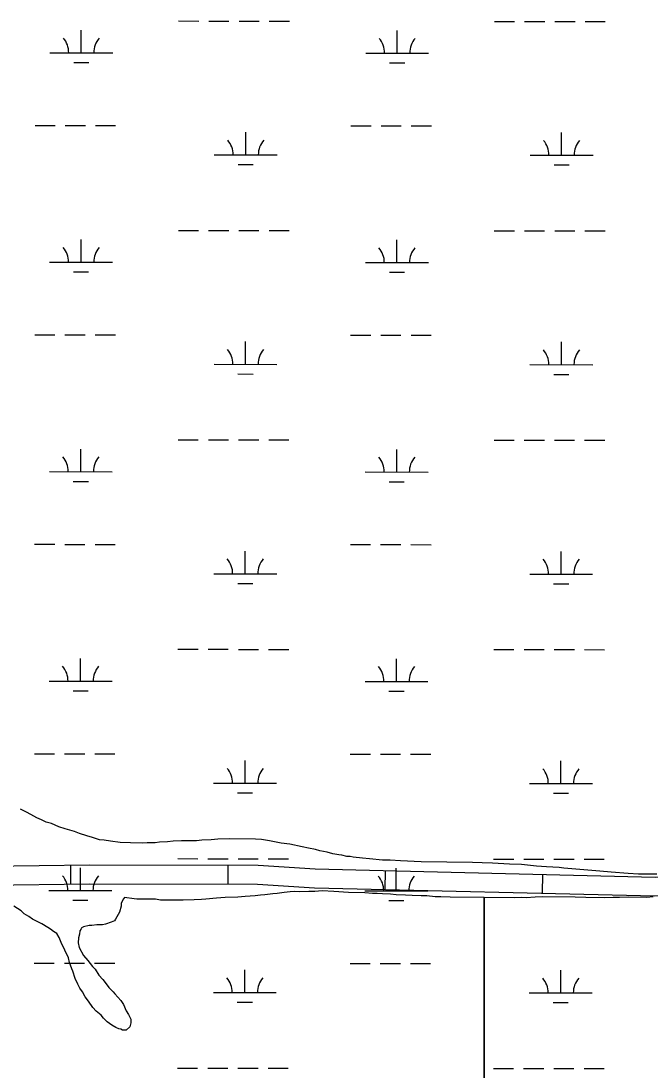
# Model space of a CAD drawing. Extents: x 3148686 to 3186545, y 916144 to 941516.
# Drawn here: x 3173949 to 3174949, y 934915 to 936581 of the extents above; entities that cross this region are included whole.
import ezdxf

# ---------------------------------------------------------------- set-up
doc = ezdxf.new("R2010")
doc.units = 0
for name, color, linetype in [('V-ROAD-CNTR', 7, 'Continuous'), ('V-SITE-VEGE', 7, 'Continuous'), ('V-WETL-SWMP', 7, 'Continuous')]:
    doc.layers.add(name, color=color, linetype=linetype)

msp = doc.modelspace()

# ---------------------------------------------------------------- linework, layer by layer
at = {"layer": 'V-ROAD-CNTR'}
for p, q in [((3174027.6, 935240.1), (3174028, 935210.1)), ((3174277.9, 935239.8), (3174277.8, 935209.8)), ((3174528, 935231.4), (3174527.3, 935201.4)), ((3174777.9, 935225.4), (3174777.2, 935195.4))]:
    msp.add_line(p, q, dxfattribs=at)
for points in [[(3172096.3, 935281.1), (3172512.5, 935274.8), (3172732.2, 935277), (3172782.5, 935270.5), (3172906.7, 935268), (3173098, 935260.3), (3173297.2, 935255.9), (3173357, 935262.3), (3173374.5, 935262.7), (3173420, 935254.3), (3173495, 935252.1), (3173670.3, 935247.1), (3173897.3, 935238.4), (3174057.9, 935240.5), (3174325.9, 935239.7), (3174416.8, 935234.1), (3174956.9, 935221.1), (3175197.3, 935222), (3175585, 935216.7), (3175923, 935212.1)], [(3172095.5, 935251.1), (3172512.5, 935244.8), (3172730.5, 935246.9), (3172780.3, 935240.6), (3172905.7, 935238), (3173097, 935230.3), (3173298.4, 935225.8), (3173358.9, 935232.4), (3173372.1, 935232.6), (3173416.9, 935224.4), (3173494.1, 935222.2), (3173669.3, 935217.1), (3173896.9, 935208.4), (3174058.1, 935210.5), (3174325, 935209.7), (3174415.5, 935204.1), (3174956.6, 935191.1), (3175197.1, 935192), (3175584.6, 935186.7), (3175933.2, 935181.9), (3176382.4, 935178.7)]]:
    msp.add_lwpolyline(points, dxfattribs=at)
at = {"layer": 'V-SITE-VEGE'}
for p, q in [((3174111.9, 935186.3), (3174108.3, 935179.4)), ((3174113.6, 935188.6), (3174111.9, 935186.3)), ((3174129.2, 935186.7), (3174113.6, 935188.6)), ((3174133.3, 935186.1), (3174129.2, 935186.7)), ((3174259.9, 935187.7), (3174243.1, 935186.1)), ((3174273.8, 935188.7), (3174259.9, 935187.7)), ((3174293.5, 935189), (3174273.8, 935188.7)), ((3174305.6, 935190.1), (3174293.5, 935189)), ((3174321.3, 935191.1), (3174305.6, 935190.1)), ((3174329.9, 935192.1), (3174321.3, 935191.1)), ((3174336.9, 935192.6), (3174329.9, 935192.1)), ((3174349.6, 935194.2), (3174336.9, 935192.6)), ((3174356, 935194.7), (3174349.6, 935194.2)), ((3174367.6, 935196.4), (3174356, 935194.7)), ((3174376.8, 935197.4), (3174367.6, 935196.4)), ((3174383.2, 935197.9), (3174376.8, 935197.4)), ((3174392.5, 935197.8), (3174383.2, 935197.9)), ((3174406.4, 935198.3), (3174392.5, 935197.8)), ((3174416.2, 935198.2), (3174406.4, 935198.3)), ((3174427.8, 935199.2), (3174416.2, 935198.2)), ((3174446.2, 935197.9), (3174427.8, 935199.2)), ((3174469.4, 935196.5), (3174446.2, 935197.9)), ((3174495.4, 935196.2), (3174469.4, 935196.5)), ((3174507.5, 935194.9), (3174495.4, 935196.2)), ((3174515, 935194.8), (3174507.5, 935194.9)), ((3174523.7, 935194.2), (3174515, 935194.8)), ((3174536.4, 935194), (3174523.7, 935194.2)), ((3174545.1, 935192.8), (3174536.4, 935194)), ((3174560.1, 935192.1), (3174545.1, 935192.8)), ((3174570.5, 935192), (3174560.1, 935192.1)), ((3174585, 935191.2), (3174570.5, 935192)), ((3174594.2, 935191.1), (3174585, 935191.2)), ((3174607.5, 935189.8), (3174594.2, 935191.1)), ((3174616.2, 935189.7), (3174607.5, 935189.8)), ((3174631.2, 935189), (3174616.2, 935189.7)), ((3174685.2, 935188.4), (3174631.2, 935189)), ((3174733, 935188), (3174685.2, 935188.4)), ((3174685.2, 935188.4), (3174685.2, 933770.2)), ((3174685.2, 933770.2), (3174685.2, 935188.4)), ((3174744, 935188.4), (3174733, 935188)), ((3174752.1, 935188.3), (3174744, 935188.4)), ((3174766, 935189.3), (3174752.1, 935188.3)), ((3174777.5, 935189.8), (3174766, 935189.3)), ((3174829.6, 935189.3), (3174777.5, 935189.8)), ((3174846.9, 935188.5), (3174829.6, 935189.3)), ((3174876.4, 935188.2), (3174846.9, 935188.5)), ((3174890.3, 935188.6), (3174876.4, 935188.2)), ((3174900.1, 935188.5), (3174890.3, 935188.6)), ((3174914.6, 935189), (3174900.1, 935188.5)), ((3174943.5, 935188.7), (3174914.6, 935189)), ((3174953.9, 935189.7), (3174943.5, 935188.7)), ((3173949.2, 935167.2), (3173937.7, 935174.8)), ((3174108.3, 935174.8), (3174105.9, 935165.5)), ((3174108.3, 935179.4), (3174108.3, 935174.8)), ((3174162.8, 935185.8), (3174133.3, 935186.1)), ((3174170.8, 935184.5), (3174162.8, 935185.8)), ((3174206.7, 935184.2), (3174170.8, 935184.5)), ((3174224.6, 935185.1), (3174206.7, 935184.2)), ((3174236.2, 935185.6), (3174224.6, 935185.1)), ((3174243.1, 935186.1), (3174236.2, 935185.6)), ((3173954.3, 935162.5), (3173949.2, 935167.2)), ((3173961.8, 935158.4), (3173954.3, 935162.5)), ((3173967.5, 935154.2), (3173961.8, 935158.4)), ((3173975, 935150.7), (3173967.5, 935154.2)), ((3174099.4, 935154), (3174097.6, 935151.7)), ((3174103.5, 935161.5), (3174099.4, 935154)), ((3174105.9, 935165.5), (3174103.5, 935161.5)), ((3173982.5, 935146.6), (3173975, 935150.7)), ((3173991.7, 935140.7), (3173982.5, 935146.6)), ((3173996.3, 935138.3), (3173991.7, 935140.7)), ((3174000.9, 935134.8), (3173996.3, 935138.3)), ((3174044.3, 935137.8), (3174042.5, 935135.5)), ((3174044.9, 935140.1), (3174044.3, 935137.8)), ((3174048.4, 935141.8), (3174044.9, 935140.1)), ((3174057.6, 935144.1), (3174048.4, 935141.8)), ((3174061.7, 935144), (3174057.6, 935144.1)), ((3174069.8, 935145.1), (3174061.7, 935144)), ((3174078.5, 935145), (3174069.8, 935145.1)), ((3174083.7, 935146.1), (3174078.5, 935145)), ((3174092.4, 935149.5), (3174083.7, 935146.1)), ((3174097.6, 935151.7), (3174092.4, 935149.5)), ((3174006, 935131.3), (3174000.9, 935134.8)), ((3174010, 935124.9), (3174006, 935131.3)), ((3174012.8, 935117.3), (3174010, 935124.9)), ((3174040.7, 935124.6), (3174040, 935116.5)), ((3174041.9, 935130.3), (3174040.7, 935124.6)), ((3174042.5, 935135.5), (3174041.9, 935130.3)), ((3174024.7, 935092.9), (3174012.8, 935117.3)), ((3174040, 935116.5), (3174041.7, 935108.9)), ((3174041.7, 935108.9), (3174048.5, 935096.7)), ((3174026.4, 935085.4), (3174024.7, 935092.9)), ((3174048.5, 935096.7), (3174055.3, 935088.6)), ((3174055.3, 935088.6), (3174062.8, 935079.2)), ((3174029.8, 935075.5), (3174026.4, 935085.4)), ((3174031.4, 935071.5), (3174029.8, 935075.5)), ((3174035.4, 935059.9), (3174031.4, 935071.5)), ((3174062.8, 935079.2), (3174067.3, 935074.6)), ((3174067.3, 935074.6), (3174073, 935065.3)), ((3174039.3, 935051.1), (3174035.4, 935059.9)), ((3174073, 935065.3), (3174079.3, 935058.2)), ((3174079.3, 935058.2), (3174086.2, 935049.5)), ((3174042.7, 935044.7), (3174039.3, 935051.1)), ((3174046.7, 935038.9), (3174042.7, 935044.7)), ((3174051.3, 935030.8), (3174046.7, 935038.9)), ((3174086.2, 935049.5), (3174089, 935045.4)), ((3174089, 935045.4), (3174095.9, 935039)), ((3174095.9, 935039), (3174098.2, 935035.5)), ((3174056.4, 935023.8), (3174051.3, 935030.8)), ((3174063.2, 935013.9), (3174056.4, 935023.8)), ((3174098.2, 935035.5), (3174107.9, 935025)), ((3174107.9, 935025), (3174111.9, 935018.6)), ((3174068.4, 935008), (3174063.2, 935013.9)), ((3174076.4, 935001.6), (3174068.4, 935008)), ((3174111.9, 935018.6), (3174116.4, 935008.7)), ((3174116.4, 935008.7), (3174119.8, 935002.9)), ((3174119.8, 935002.9), (3174123.8, 934995.3)), ((3174080.4, 934996.9), (3174076.4, 935001.6)), ((3174086.1, 934991.1), (3174080.4, 934996.9)), ((3174093.6, 934985.8), (3174086.1, 934991.1)), ((3174123.7, 934989.5), (3174121.9, 934983.2)), ((3174123.8, 934995.3), (3174123.7, 934989.5)), ((3174099.9, 934982.3), (3174093.6, 934985.8)), ((3174104.5, 934979.9), (3174099.9, 934982.3)), ((3174108, 934979.3), (3174104.5, 934979.9)), ((3174110.3, 934978.1), (3174108, 934979.3)), ((3174116.1, 934978.1), (3174110.3, 934978.1)), ((3174121.9, 934983.2), (3174116.1, 934978.1))]:
    msp.add_line(p, q, dxfattribs=at)
for points in [[(3174149.8, 935275.5), (3174141.7, 935275), (3174123.2, 935275.2), (3174107, 935276), (3174091.4, 935277.9), (3174081.6, 935279.7), (3174074.1, 935280.4), (3174062.6, 935284), (3174053.9, 935286.4), (3174042.4, 935290), (3174034.3, 935293.5), (3174019.3, 935297.7), (3174009.5, 935300.7), (3173997.4, 935306), (3173989.4, 935308.4), (3173981.9, 935312), (3173974.4, 935314.9), (3173964.6, 935320.3), (3173957.7, 935324.4), (3173948.5, 935329.1)], [(3174959.5, 935225.5), (3174930.6, 935225.8), (3174913.8, 935226.6), (3174886.7, 935228.6), (3174868.8, 935230.5), (3174811.5, 935235.1), (3174804.6, 935236.4), (3174784.4, 935237.2), (3174768.2, 935238.5), (3174744.5, 935241), (3174725.4, 935241.8), (3174698.3, 935243.3), (3174682.1, 935243.4), (3174666.5, 935244.2), (3174585, 935245), (3174552, 935247.1), (3174535.8, 935247.8), (3174523.7, 935248), (3174502.9, 935249.9), (3174491.9, 935251.2), (3174476.9, 935252.5), (3174472.3, 935253.7), (3174467.1, 935253.7), (3174459, 935255.6), (3174454.4, 935256.2), (3174444.6, 935258), (3174435.9, 935260.4), (3174423.8, 935262.9), (3174417.4, 935264.7), (3174405.9, 935267.1), (3174396.1, 935268.9), (3174376.5, 935273.2), (3174362.6, 935275.1), (3174344.1, 935278.7), (3174331.4, 935280.6), (3174321.6, 935281.3), (3174280, 935281.7), (3174262.1, 935281.3), (3174251.6, 935280.3), (3174236.6, 935279.8), (3174227.9, 935278.8), (3174212.9, 935278.4), (3174204.2, 935278.4), (3174190.9, 935278), (3174182.2, 935276.9), (3174169.5, 935276.5), (3174162.5, 935275.4), (3174149.8, 935275.5)]]:
    msp.add_lwpolyline(points, dxfattribs=at)
at = {"layer": 'V-WETL-SWMP'}
for p, q in [((3174199.6, 936581), (3174231.6, 936580.9)), ((3174247.6, 936580.9), (3174279.6, 936580.9)), ((3174295.6, 936580.9), (3174327.6, 936580.8)), ((3174343.6, 936580.8), (3174375.6, 936580.8)), ((3174701.5, 936580.4), (3174733.5, 936580.4)), ((3174749.5, 936580.4), (3174781.5, 936580.4)), ((3174797.5, 936580.3), (3174829.5, 936580.3)), ((3174845.5, 936580.3), (3174877.5, 936580.3)), ((3174045, 936530.4), (3174045, 936566.4)), ((3174546.9, 936529.9), (3174546.9, 936565.9)), ((3173995, 936530.4), (3174095, 936530.3)), ((3174496.9, 936529.9), (3174596.9, 936529.8)), ((3174033, 936515), (3174057, 936514.9)), ((3174534.9, 936514.4), (3174558.9, 936514.4)), ((3173971.5, 936415), (3174003.5, 936415)), ((3174019.5, 936415), (3174051.5, 936415)), ((3174067.5, 936414.9), (3174099.5, 936414.9)), ((3174306.3, 936368.3), (3174306.3, 936404.3)), ((3174473.4, 936414.5), (3174505.4, 936414.5)), ((3174521.4, 936414.5), (3174553.4, 936414.4)), ((3174569.4, 936414.4), (3174601.4, 936414.4)), ((3174808.2, 936367.7), (3174808.2, 936403.7)), ((3174256.3, 936368.3), (3174356.3, 936368.2)), ((3174294.2, 936352.8), (3174318.2, 936352.8)), ((3174758.2, 936367.8), (3174858.2, 936367.7)), ((3174796.2, 936352.3), (3174820.2, 936352.3)), ((3174199.3, 936248.3), (3174231.3, 936248.3)), ((3174247.3, 936248.2), (3174279.3, 936248.2)), ((3174295.3, 936248.2), (3174327.3, 936248.2)), ((3174343.3, 936248.1), (3174375.3, 936248.1)), ((3174701.2, 936247.8), (3174733.2, 936247.7)), ((3174749.2, 936247.7), (3174781.2, 936247.7)), ((3174797.2, 936247.7), (3174829.2, 936247.6)), ((3174845.2, 936247.6), (3174877.2, 936247.6)), ((3174044.6, 936197.7), (3174044.7, 936233.7)), ((3174546.6, 936197.2), (3174546.6, 936233.2)), ((3173994.6, 936197.8), (3174094.6, 936197.7)), ((3174496.6, 936197.2), (3174596.6, 936197.1)), ((3174032.6, 936182.3), (3174056.6, 936182.3)), ((3174534.5, 936181.8), (3174558.5, 936181.7)), ((3173971.1, 936082.4), (3174003.1, 936082.3)), ((3174019.1, 936082.3), (3174051.1, 936082.3)), ((3174067.1, 936082.3), (3174099.1, 936082.2)), ((3174305.9, 936035.6), (3174305.9, 936071.6)), ((3174473, 936081.8), (3174505, 936081.8)), ((3174521, 936081.8), (3174553, 936081.7)), ((3174569, 936081.7), (3174601, 936081.7)), ((3174807.8, 936035.1), (3174807.9, 936071.1)), ((3174255.9, 936035.6), (3174355.9, 936035.5)), ((3174293.9, 936020.2), (3174317.9, 936020.1)), ((3174757.8, 936035.1), (3174857.8, 936035)), ((3174795.8, 936019.6), (3174819.8, 936019.6)), ((3174198.9, 935915.6), (3174230.9, 935915.6)), ((3174246.9, 935915.6), (3174278.9, 935915.5)), ((3174294.9, 935915.5), (3174326.9, 935915.5)), ((3174342.9, 935915.5), (3174374.9, 935915.4)), ((3174700.8, 935915.1), (3174732.8, 935915.1)), ((3174748.8, 935915), (3174780.8, 935915)), ((3174796.8, 935915), (3174828.8, 935915)), ((3174844.8, 935914.9), (3174876.8, 935914.9)), ((3174044.3, 935865), (3174044.3, 935901)), ((3174546.2, 935864.5), (3174546.2, 935900.5)), ((3173994.3, 935865.1), (3174094.3, 935865)), ((3174496.2, 935864.6), (3174596.2, 935864.5)), ((3174032.3, 935849.6), (3174056.3, 935849.6)), ((3174534.2, 935849.1), (3174558.2, 935849.1)), ((3173970.8, 935749.7), (3174002.8, 935749.7)), ((3174018.8, 935749.6), (3174050.8, 935749.6)), ((3174066.8, 935749.6), (3174098.8, 935749.6)), ((3174305.6, 935702.9), (3174305.6, 935738.9)), ((3174472.7, 935749.2), (3174504.7, 935749.1)), ((3174520.7, 935749.1), (3174552.7, 935749.1)), ((3174568.7, 935749.1), (3174600.7, 935749)), ((3174807.5, 935702.4), (3174807.5, 935738.4)), ((3174255.6, 935703), (3174355.6, 935702.9)), ((3174293.5, 935687.5), (3174317.5, 935687.5)), ((3174757.5, 935702.4), (3174857.5, 935702.3)), ((3174795.5, 935687), (3174819.5, 935686.9)), ((3174198.6, 935582.9), (3174230.6, 935582.9)), ((3174246.6, 935582.9), (3174278.6, 935582.9)), ((3174294.6, 935582.8), (3174326.6, 935582.8)), ((3174342.6, 935582.8), (3174374.6, 935582.8)), ((3174700.5, 935582.4), (3174732.5, 935582.4)), ((3174748.5, 935582.4), (3174780.5, 935582.3)), ((3174796.5, 935582.3), (3174828.5, 935582.3)), ((3174844.5, 935582.3), (3174876.5, 935582.2)), ((3174043.9, 935532.4), (3174044, 935568.4)), ((3174545.9, 935531.8), (3174545.9, 935567.8)), ((3173993.9, 935532.4), (3174093.9, 935532.3)), ((3174495.9, 935531.9), (3174595.9, 935531.8)), ((3174031.9, 935516.9), (3174055.9, 935516.9)), ((3174533.8, 935516.4), (3174557.8, 935516.4)), ((3173970.4, 935417), (3174002.4, 935417)), ((3174018.4, 935417), (3174050.4, 935416.9)), ((3174066.4, 935416.9), (3174098.4, 935416.9)), ((3174305.2, 935370.2), (3174305.2, 935406.2)), ((3174472.3, 935416.5), (3174504.3, 935416.5)), ((3174520.3, 935416.4), (3174552.3, 935416.4)), ((3174568.3, 935416.4), (3174600.3, 935416.3)), ((3174807.1, 935369.7), (3174807.2, 935405.7)), ((3174255.2, 935370.3), (3174355.2, 935370.2)), ((3174757.1, 935369.8), (3174857.1, 935369.6)), ((3174293.2, 935354.8), (3174317.2, 935354.8)), ((3174795.1, 935354.3), (3174819.1, 935354.3)), ((3174198.2, 935250.3), (3174230.2, 935250.2)), ((3174246.2, 935250.2), (3174278.2, 935250.2)), ((3174294.2, 935250.2), (3174326.2, 935250.1)), ((3174342.2, 935250.1), (3174374.2, 935250.1)), ((3174700.1, 935249.7), (3174732.1, 935249.7)), ((3174748.1, 935249.7), (3174780.1, 935249.7)), ((3174796.1, 935249.6), (3174828.1, 935249.6)), ((3174844.1, 935249.6), (3174876.1, 935249.6)), ((3174043.6, 935199.7), (3174043.6, 935235.7)), ((3174545.5, 935199.2), (3174545.5, 935235.2)), ((3173993.6, 935199.7), (3174093.6, 935199.6)), ((3174495.5, 935199.2), (3174595.5, 935199.1)), ((3174031.6, 935184.3), (3174055.6, 935184.2)), ((3174533.5, 935183.7), (3174557.5, 935183.7)), ((3173970.1, 935084.3), (3174002.1, 935084.3)), ((3174018.1, 935084.3), (3174050.1, 935084.3)), ((3174066.1, 935084.2), (3174098.1, 935084.2)), ((3174304.9, 935037.6), (3174304.9, 935073.6)), ((3174472, 935083.8), (3174504, 935083.8)), ((3174520, 935083.8), (3174552, 935083.7)), ((3174568, 935083.7), (3174600, 935083.7)), ((3174806.8, 935037), (3174806.8, 935073)), ((3174254.9, 935037.6), (3174354.9, 935037.5)), ((3174756.8, 935037.1), (3174856.8, 935037)), ((3174292.8, 935022.1), (3174316.8, 935022.1)), ((3174794.8, 935021.6), (3174818.8, 935021.6)), ((3174197.9, 934917.6), (3174229.9, 934917.6)), ((3174245.9, 934917.5), (3174277.9, 934917.5)), ((3174293.9, 934917.5), (3174325.9, 934917.5)), ((3174341.9, 934917.4), (3174373.9, 934917.4)), ((3174699.8, 934917.1), (3174731.8, 934917)), ((3174747.8, 934917), (3174779.8, 934917)), ((3174795.8, 934917), (3174827.8, 934916.9)), ((3174843.8, 934916.9), (3174875.8, 934916.9))]:
    msp.add_line(p, q, dxfattribs=at)
for centre, start, end in [((3173989.8, 936530.9), 359.1678, 40.7115), ((3174100.2, 936530.8), 139.1678, 180.7115), ((3174491.7, 936530.4), 359.1678, 40.7115), ((3174602.1, 936530.3), 139.1678, 180.7115), ((3174251, 936368.8), 359.1678, 40.7115), ((3174361.5, 936368.7), 139.1678, 180.7115), ((3174752.9, 936368.3), 359.1678, 40.7115), ((3174863.4, 936368.1), 139.1678, 180.7115), ((3173989.4, 936198.3), 359.1678, 40.7115), ((3174099.9, 936198.1), 139.1678, 180.7115), ((3174491.3, 936197.7), 359.1678, 40.7115), ((3174601.8, 936197.6), 139.1678, 180.7115), ((3174250.7, 936036.1), 359.1678, 40.7115), ((3174361.2, 936036), 139.1678, 180.7115), ((3174752.6, 936035.6), 359.1678, 40.7115), ((3174863.1, 936035.5), 139.1678, 180.7115), ((3173989.1, 935865.6), 359.1678, 40.7115), ((3174099.5, 935865.5), 139.1678, 180.7115), ((3174491, 935865), 359.1678, 40.7115), ((3174601.4, 935864.9), 139.1678, 180.7115), ((3174250.3, 935703.4), 359.1678, 40.7115), ((3174360.8, 935703.3), 139.1678, 180.7115), ((3174752.2, 935702.9), 359.1678, 40.7115), ((3174862.7, 935702.8), 139.1678, 180.7115), ((3173988.7, 935532.9), 359.1678, 40.7115), ((3174099.2, 935532.8), 139.1678, 180.7115), ((3174490.6, 935532.4), 359.1678, 40.7115), ((3174601.1, 935532.3), 139.1678, 180.7115), ((3174250, 935370.8), 359.1678, 40.7115), ((3174360.5, 935370.6), 139.1678, 180.7115), ((3174751.9, 935370.2), 359.1678, 40.7115), ((3174862.4, 935370.1), 139.1678, 180.7115), ((3173988.4, 935200.2), 359.1678, 40.7115), ((3174098.8, 935200.1), 139.1678, 180.7115), ((3174490.3, 935199.7), 359.1678, 40.7115), ((3174600.7, 935199.6), 139.1678, 180.7115), ((3174249.6, 935038.1), 359.1678, 40.7115), ((3174360.1, 935038), 139.1678, 180.7115), ((3174751.5, 935037.6), 359.1678, 40.7115), ((3174862, 935037.4), 139.1678, 180.7115)]:
    msp.add_arc(centre, 35.2, start, end, dxfattribs=at)

doc.saveas('drawing.dxf')
